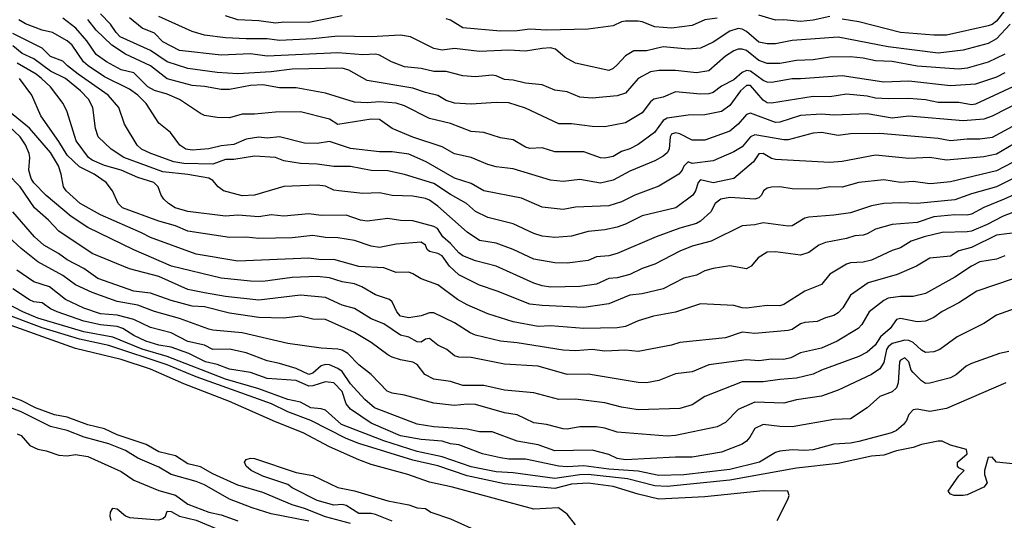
# Model space of a CAD drawing. Header units: metres. Extents: x -51132 to -49532, y -231222 to -229437.
# Tile 267 of 334: x -50533 to -50415, y -229599 to -229539. Entities that reach past the tile are written whole.
import ezdxf

# ---------------------------------------------------------------- set-up
doc = ezdxf.new("R2010")
doc.units = ezdxf.units.M
doc.layers.add('CONTOUR_INDEX', color=1, linetype='Continuous')
doc.layers.add('CONTOUR_INTER', color=3, linetype='Continuous')

msp = doc.modelspace()

# ---------------------------------------------------------------- linework, layer by layer
at = {"layer": 'CONTOUR_INDEX'}
for points, elevation in [([(-50415.08, -229545.58), (-50416.08, -229546.13), (-50418.58, -229546.94), (-50421.58, -229547.17), (-50426.58, -229546.59), (-50429.58, -229546.71), (-50434.58, -229545.95), (-50439.58, -229546.33), (-50440.58, -229546.31), (-50443.08, -229546.76), (-50443.58, -229546.72), (-50444.08, -229546.5), (-50445.58, -229545.41), (-50446.08, -229545.31), (-50446.58, -229545.56), (-50447.58, -229546.45), (-50449.08, -229547.2), (-50450.08, -229547.95), (-50450.58, -229548.1), (-50451.58, -229548.16), (-50454.58, -229547.87), (-50456.08, -229548.51), (-50457.18, -229548.76), (-50457.58, -229549.06), (-50458.58, -229550.39), (-50460.58, -229551.58), (-50463.08, -229552.05), (-50464.58, -229552.04), (-50467.08, -229551.69), (-50468.58, -229551.71), (-50472.58, -229549.85), (-50474.58, -229549.21), (-50476.08, -229549.15), (-50479.08, -229549.34), (-50481.08, -229549.25), (-50482.08, -229548.91), (-50483.08, -229548.32), (-50484.58, -229547.96), (-50486.08, -229547.42), (-50491.58, -229546.52), (-50493.78, -229545.26), (-50494.58, -229545.05), (-50500.58, -229545.16), (-50503.08, -229545.47), (-50507.08, -229545.71), (-50509.58, -229545.55), (-50513.08, -229545.06), (-50515.58, -229544.27), (-50517.58, -229542.9), (-50521.19, -229541.26), (-50521.69, -229540.76), (-50522.35, -229539.76), (-50523.58, -229538.52)], 30), ([(-50412.08, -229555.25), (-50416.08, -229557.36), (-50421.58, -229558.65), (-50423.58, -229558.87), (-50424.08, -229558.91), (-50426.08, -229558.62), (-50427.58, -229558.73), (-50429.58, -229558.44), (-50432.58, -229558.75), (-50434.58, -229559.32), (-50436.08, -229559.25), (-50437.58, -229559.56), (-50440.58, -229559.5), (-50442.08, -229559.25), (-50443.08, -229559.3), (-50443.58, -229559.41), (-50444.02, -229559.76), (-50444.25, -229560.26), (-50444.58, -229560.57), (-50445.08, -229560.75), (-50448.08, -229560.54), (-50449.14, -229560.76), (-50449.81, -229561.26), (-50450.34, -229562.26), (-50451.58, -229563.39), (-50452.08, -229563.65), (-50454.08, -229564.2), (-50456.91, -229565.26), (-50461.58, -229567.27), (-50462.58, -229567.52), (-50464.08, -229567.65), (-50465.08, -229568.08), (-50467.58, -229568.4), (-50469.08, -229568.38), (-50471.58, -229567.93), (-50474.07, -229566.76), (-50476.08, -229566.02), (-50478.08, -229565.7), (-50479.58, -229564.69), (-50483.08, -229561.59), (-50484.08, -229560.87), (-50484.58, -229560.66), (-50486.08, -229560.38), (-50488.58, -229560.32), (-50490.08, -229559.99), (-50492.08, -229560.08), (-50494.98, -229559.76), (-50495.58, -229559.65), (-50496.58, -229559.2), (-50497.58, -229559.05), (-50501.58, -229559.23), (-50505.08, -229560.28), (-50506.58, -229560.34), (-50508.8, -229559.76), (-50509.44, -229559.26), (-50510.08, -229558.52), (-50510.58, -229558.21), (-50513.08, -229557.78), (-50516.08, -229557.46), (-50520.78, -229555.76), (-50522.28, -229554.76), (-50523.84, -229553.26), (-50524.18, -229552.26), (-50524.48, -229549.76), (-50525.02, -229548.76), (-50525.97, -229547.76), (-50527.78, -229546.26), (-50529.58, -229545.38), (-50531.58, -229543.93), (-50532.97, -229543.26), (-50534.08, -229542.37)], 25), ([(-50415.08, -229567.52), (-50416.08, -229567.92), (-50418.08, -229568.26), (-50419.08, -229568.79), (-50421.08, -229570.11), (-50424.58, -229572.05), (-50426.08, -229572.4), (-50427.58, -229572.39), (-50429.08, -229572.62), (-50429.58, -229572.87), (-50431.35, -229574.26), (-50432.23, -229575.76), (-50432.69, -229576.26), (-50435.18, -229577.76), (-50437.08, -229578.61), (-50439.58, -229579.15), (-50440.77, -229579.76), (-50441.58, -229579.95), (-50443.08, -229579.94), (-50444.58, -229580.12), (-50446.08, -229580.02), (-50450.58, -229580.59), (-50452.58, -229581.43), (-50454.58, -229581.7), (-50456.58, -229582.47), (-50458.08, -229582.74), (-50459.08, -229582.7), (-50465.08, -229581.74), (-50467.58, -229581.77), (-50471.08, -229580.76), (-50475.08, -229580.52), (-50479.08, -229579.74), (-50480.58, -229579.7), (-50481.08, -229579.52), (-50482.02, -229578.76), (-50483.08, -229578.26), (-50484.08, -229577.45), (-50484.58, -229577.53), (-50485.08, -229577.88), (-50485.58, -229577.86), (-50486.58, -229577.28), (-50487.58, -229577.04), (-50489.58, -229575.69), (-50491.08, -229575.09), (-50493.08, -229573.83), (-50494.58, -229573.43), (-50496.58, -229572.51), (-50499.58, -229572.26), (-50504.58, -229572.86), (-50508.58, -229572.41), (-50511.08, -229571.98), (-50513.08, -229571.56), (-50516.58, -229570.02), (-50520.08, -229569.08), (-50524.58, -229567.24), (-50528.58, -229564.57), (-50529.81, -229563.26), (-50531.49, -229561.76), (-50533.22, -229559.26), (-50534.68, -229557.76)], 20), ([(-50412.58, -229592.61), (-50416.08, -229592.27), (-50416.58, -229591.67), (-50417.08, -229591.73), (-50417.53, -229593.26), (-50417.52, -229593.76), (-50417.21, -229594.76), (-50417.6, -229595.26), (-50419.58, -229596.17), (-50420.08, -229596.28), (-50421.15, -229596.26), (-50421.58, -229596.12), (-50421.87, -229595.76), (-50420.58, -229593.89), (-50419.95, -229593.26), (-50420.58, -229592.95), (-50420.74, -229592.76), (-50420.77, -229592.26), (-50419.61, -229591.26), (-50419.67, -229590.76), (-50421.58, -229590.23), (-50422.58, -229589.77), (-50423.08, -229589.76), (-50425.08, -229590.15), (-50426.08, -229590.5), (-50428.08, -229590.91), (-50429.58, -229591.44), (-50431.08, -229591.56), (-50435.08, -229592.41), (-50440.08, -229592.98), (-50448.08, -229594.41), (-50455.58, -229595.17), (-50457.08, -229595.11), (-50460.33, -229594.26), (-50465.08, -229593.75), (-50466.08, -229593.77), (-50469.08, -229594.23), (-50474.08, -229593.56), (-50476.08, -229593.44), (-50479.08, -229592.82), (-50482.58, -229591.63), (-50485.58, -229591), (-50489.58, -229589.73), (-50494.65, -229587.76), (-50496.58, -229586.05), (-50497.08, -229585.87), (-50498.35, -229585.76), (-50499.58, -229585.06), (-50501.08, -229584.77), (-50504.58, -229583.48), (-50508.58, -229582.31), (-50515.58, -229579.61), (-50518.58, -229578.73), (-50522.08, -229577.27), (-50525.58, -229576.65), (-50531.08, -229575.01), (-50532.87, -229574.26), (-50534.79, -229573.26)], 15)]:
    msp.add_lwpolyline(points, dxfattribs=dict(at, elevation=elevation))
at = {"layer": 'CONTOUR_INTER'}
for points, elevation in [([(-50413.08, -229535.48), (-50416.08, -229539.39), (-50416.58, -229539.79), (-50417.08, -229539.97), (-50422.08, -229541.09), (-50423.58, -229541.08), (-50427.58, -229540.76), (-50432.58, -229539.5), (-50434.58, -229539.18)], 33), ([(-50411.8, -229550.76), (-50416.58, -229553.33), (-50418.08, -229553.55), (-50419.58, -229553.53), (-50421.58, -229553.73), (-50423.08, -229553.47), (-50430.08, -229552.88), (-50433.58, -229552.92), (-50435.08, -229553.11), (-50437.08, -229552.73), (-50438.08, -229552.84), (-50441.08, -229553.63), (-50441.58, -229553.64), (-50445.08, -229553.01), (-50445.58, -229553.28), (-50446.58, -229554.45), (-50447.58, -229555.07), (-50450.08, -229556.14), (-50452.58, -229556.47), (-50453.08, -229556.28), (-50453.58, -229556.77), (-50453.78, -229557.26), (-50454.19, -229557.76), (-50456.58, -229559.19), (-50459.48, -229560.26), (-50461.08, -229561.08), (-50462.58, -229561.53), (-50466.58, -229561.69), (-50468.08, -229561.98), (-50470.58, -229561.7), (-50473.08, -229560.63), (-50477.58, -229559.76), (-50479.08, -229558.87), (-50481.08, -229558.21), (-50484.48, -229556.26), (-50486.58, -229555.36), (-50488.58, -229555.06), (-50490.08, -229555.08), (-50493.58, -229554.68), (-50496.08, -229553.81), (-50497.58, -229554.08), (-50499.08, -229554.03), (-50502.08, -229553.28), (-50503.58, -229553.43), (-50504.58, -229553.29), (-50506.08, -229553.53), (-50507.58, -229554.17), (-50509.08, -229554.36), (-50510.58, -229554.71), (-50512.58, -229554.86), (-50513.32, -229554.76), (-50514.04, -229554.26), (-50515.17, -229552.76), (-50516.58, -229551.63), (-50518.08, -229549.27), (-50519.07, -229548.26), (-50520.08, -229547.57), (-50523.08, -229546.08), (-50525.03, -229544.76), (-50525.6, -229544.26), (-50526.97, -229542.26), (-50527.58, -229541.77), (-50529.33, -229540.76), (-50530.58, -229540.48), (-50532.58, -229539.72), (-50533.38, -229539.26)], 27), ([(-50413.08, -229548.99), (-50416.58, -229550.81), (-50417.58, -229551.14), (-50420.08, -229551.37), (-50426.58, -229550.78), (-50428.58, -229551.03), (-50431.58, -229550.51), (-50435.58, -229550.69), (-50437.08, -229550.56), (-50439.58, -229550.72), (-50442.08, -229551.52), (-50442.58, -229551.56), (-50445.58, -229550.44), (-50446.08, -229550.59), (-50447.08, -229551.74), (-50448.08, -229552.58), (-50451.08, -229553.65), (-50452.58, -229553.68), (-50454.08, -229552.92), (-50454.58, -229552.77), (-50455.08, -229552.93), (-50455.23, -229553.26), (-50455.34, -229554.76), (-50455.58, -229555.19), (-50456.08, -229555.59), (-50457.08, -229556.15), (-50460.08, -229557.37), (-50462.08, -229558.47), (-50463.58, -229558.84), (-50466.08, -229558.39), (-50468.08, -229558.61), (-50469.58, -229558.46), (-50474.08, -229557.11), (-50476.08, -229556.88), (-50477.08, -229556.59), (-50479.08, -229555.74), (-50481.08, -229555.32), (-50482.58, -229554.46), (-50486.08, -229553.32), (-50488.59, -229552.26), (-50490.08, -229551.19), (-50491.08, -229551.17), (-50495.08, -229551.77), (-50496.08, -229551.14), (-50499.58, -229550.28), (-50502.58, -229550.32), (-50505.08, -229550.57), (-50506.58, -229550.57), (-50508.08, -229550.99), (-50509.58, -229550.96), (-50511.08, -229550.7), (-50511.58, -229550.48), (-50514.08, -229548.78), (-50515.58, -229548.14), (-50517.08, -229547.72), (-50517.9, -229547.26), (-50519.58, -229545.59), (-50521.08, -229545.25), (-50522.85, -229544.26), (-50524.08, -229543.38), (-50525.22, -229541.76), (-50526.53, -229540.26), (-50528.08, -229539.04)], 28), ([(-50414.11, -229547.26), (-50418.58, -229549.36), (-50419.08, -229549.43), (-50420.58, -229549.15), (-50423.08, -229549.16), (-50424.58, -229548.85), (-50426.58, -229548.66), (-50429.08, -229548.72), (-50430.58, -229548.63), (-50431.58, -229548.4), (-50434.08, -229548.14), (-50436.08, -229548.46), (-50438.08, -229548.44), (-50443.08, -229549.24), (-50443.58, -229549.19), (-50444.08, -229548.88), (-50445.58, -229547.13), (-50446.08, -229547.12), (-50446.78, -229547.76), (-50448.08, -229549.52), (-50449.08, -229550.23), (-50451.08, -229550.62), (-50453.08, -229550.69), (-50455.58, -229551.05), (-50456.08, -229551.31), (-50457.12, -229552.76), (-50459.08, -229554.17), (-50460.08, -229554.7), (-50461.08, -229555.04), (-50462.08, -229555.61), (-50463.08, -229555.81), (-50463.58, -229555.79), (-50465.58, -229555.06), (-50469.08, -229555.07), (-50470.58, -229554.59), (-50472.08, -229554.66), (-50472.58, -229554.5), (-50474.08, -229553.64), (-50475.58, -229553.39), (-50477.56, -229552.76), (-50479.08, -229552.63), (-50481.58, -229551.68), (-50484.08, -229551.08), (-50487.08, -229549.54), (-50488.08, -229549.22), (-50490.08, -229549.09), (-50491.58, -229549.2), (-50493.08, -229549.11), (-50496.58, -229548.03), (-50500.08, -229547.41), (-50502.08, -229547.38), (-50504.08, -229547.04), (-50505.58, -229547.1), (-50508.08, -229547.6), (-50509.08, -229547.59), (-50511.08, -229547.23), (-50512.58, -229547.13), (-50515.58, -229546.33), (-50517.58, -229544.74), (-50520.58, -229543.36), (-50522.2, -229542.26), (-50524.08, -229540.47), (-50525.08, -229539.19)], 29), ([(-50415.08, -229543.34), (-50417.08, -229544.3), (-50419.58, -229545.05), (-50420.58, -229545.14), (-50425.58, -229544.78), (-50428.58, -229544.24), (-50430.58, -229544.17), (-50432.08, -229543.83), (-50433.58, -229543.69), (-50436.08, -229543.72), (-50438.08, -229544.03), (-50440.08, -229544.11), (-50442.08, -229544.46), (-50443.58, -229544.49), (-50444.58, -229544.11), (-50446.08, -229542.93), (-50446.58, -229542.76), (-50447.08, -229542.75), (-50447.58, -229542.95), (-50448.58, -229543.61), (-50450.58, -229545.37), (-50452.08, -229545.61), (-50454.58, -229545.33), (-50456.58, -229545.33), (-50457.58, -229545.48), (-50459.08, -229546.27), (-50460.58, -229548.02), (-50461.58, -229548.36), (-50464.58, -229548.62), (-50466.08, -229548.53), (-50467.58, -229547.88), (-50469.08, -229547.69), (-50470.58, -229547.04), (-50472.58, -229546.85), (-50474.08, -229546.49), (-50475.08, -229546.4), (-50476.08, -229545.96), (-50476.58, -229545.88), (-50478.58, -229546.06), (-50480.08, -229545.97), (-50482.08, -229545.45), (-50483.58, -229545.44), (-50485.08, -229545.09), (-50487.08, -229544.88), (-50488.66, -229544.26), (-50490.08, -229543.47), (-50490.58, -229543.37), (-50492.08, -229543.43), (-50495.08, -229543.21), (-50503.58, -229543.6), (-50505.58, -229543.33), (-50509.08, -229543.46), (-50514.08, -229542.91), (-50516.08, -229541.87), (-50517.08, -229540.83), (-50518.58, -229540.23), (-50520.08, -229538.99)], 31), ([(-50414.42, -229539.76), (-50416.08, -229541.51), (-50417.08, -229542.07), (-50420.08, -229542.87), (-50423.08, -229543.25), (-50429.08, -229542.47), (-50435.08, -229541.31), (-50440.58, -229541.72), (-50442.58, -229542.12), (-50443.58, -229542.13), (-50444.58, -229541.92), (-50446.08, -229540.63), (-50446.58, -229540.36), (-50447.08, -229540.3), (-50448.08, -229540.62), (-50450.08, -229541.93), (-50451.58, -229542.62), (-50453.08, -229542.76), (-50456.08, -229542.46), (-50458.08, -229542.95), (-50459.58, -229542.97), (-50460.58, -229543.54), (-50461.58, -229544.65), (-50462.08, -229545.09), (-50462.58, -229545.31), (-50466.58, -229544.43), (-50467.84, -229543.76), (-50468.98, -229542.76), (-50469.58, -229542.61), (-50470.58, -229542.66), (-50472.58, -229543), (-50474.58, -229542.86), (-50478.08, -229543.03), (-50481.08, -229542.67), (-50482.58, -229542.86), (-50483.58, -229542.67), (-50486.38, -229541.26), (-50487.58, -229541.09), (-50491.08, -229541.29), (-50495.08, -229541.19), (-50498.08, -229541.5), (-50502.08, -229541.72), (-50503.58, -229541.5), (-50506.08, -229541.53), (-50508.58, -229541.38), (-50511.08, -229541.09), (-50512.58, -229540.66), (-50516.58, -229538.83)], 32), ([(-50494.58, -229538.76), (-50498.58, -229539.57), (-50501.58, -229539.53), (-50502.58, -229539.63), (-50504.58, -229539.36), (-50507.08, -229539.23), (-50508.58, -229538.76)], 33), ([(-50449.58, -229539.04), (-50451.08, -229539.26), (-50452.58, -229539.94), (-50455.08, -229540.26), (-50457.08, -229540.1), (-50458.58, -229539.5), (-50459.08, -229539.42), (-50460.58, -229539.42), (-50461.08, -229539.49), (-50462.08, -229539.97), (-50465.08, -229540.36), (-50470.08, -229540.48), (-50472.08, -229540.36), (-50473.58, -229540.55), (-50475.58, -229540.6), (-50480.08, -229540.19), (-50481.58, -229539.3), (-50482.08, -229539.13)], 33), ([(-50436.08, -229538.85), (-50438.08, -229539.29), (-50439.58, -229539.45), (-50441.58, -229539.26), (-50442.58, -229539.29), (-50444.58, -229538.68)], 33), ([(-50413.35, -229553.76), (-50416.08, -229555.33), (-50417.58, -229555.67), (-50422.08, -229556.05), (-50424.08, -229555.73), (-50426.58, -229555.85), (-50430.58, -229555.45), (-50434.58, -229556.22), (-50436.08, -229556.36), (-50442.58, -229555.99), (-50443.08, -229555.86), (-50444.08, -229555.27), (-50444.58, -229555.31), (-50445.22, -229556.26), (-50447.58, -229558.25), (-50450.08, -229558.78), (-50451.58, -229558.42), (-50451.87, -229558.76), (-50452.17, -229559.76), (-50452.52, -229560.26), (-50454.56, -229561.76), (-50458.58, -229562.75), (-50460.58, -229563.75), (-50461.58, -229564.09), (-50463.08, -229564.42), (-50465.08, -229564.61), (-50467.08, -229565.19), (-50469.08, -229565.33), (-50470.58, -229565.16), (-50471.58, -229564.85), (-50474.08, -229563.71), (-50477.08, -229562.94), (-50478.58, -229562.22), (-50479.65, -229561.26), (-50481.58, -229560.2), (-50483.58, -229558.87), (-50487.08, -229557.79), (-50489.08, -229557.35), (-50491.08, -229557.31), (-50493.58, -229556.81), (-50495.58, -229556.81), (-50497.58, -229556.54), (-50499.58, -229556.45), (-50501.58, -229556.16), (-50502.58, -229555.73), (-50505.08, -229555.58), (-50507.58, -229555.97), (-50508.58, -229556), (-50510.08, -229556.53), (-50513.58, -229556.47), (-50514.75, -229556.26), (-50517.51, -229555.26), (-50518.63, -229554.76), (-50519.15, -229554.26), (-50520.7, -229551.76), (-50521.35, -229549.76), (-50522.63, -229548.26), (-50526.25, -229545.76), (-50527.54, -229544.76), (-50528.08, -229544.18), (-50529.58, -229543.65), (-50530.58, -229542.64), (-50534.08, -229540.87)], 26), ([(-50411.08, -229556.74), (-50416.08, -229559.26), (-50419.08, -229560.1), (-50421.08, -229560.81), (-50425.58, -229561.26), (-50427.58, -229561.18), (-50429.58, -229561.28), (-50431.08, -229561.55), (-50433.58, -229562.36), (-50435.58, -229562.66), (-50438.58, -229562.88), (-50439.08, -229563.03), (-50440.58, -229563.93), (-50441.08, -229563.99), (-50444.08, -229563.58), (-50445.08, -229563.81), (-50446.58, -229563.95), (-50450.32, -229565.76), (-50452.58, -229566.38), (-50454.08, -229566.98), (-50457.08, -229568.53), (-50458.58, -229569.05), (-50460.08, -229569.79), (-50461.58, -229570.17), (-50462.58, -229570.27), (-50464.08, -229570.92), (-50466.08, -229571.2), (-50469.58, -229571.3), (-50470.58, -229571.15), (-50471.58, -229570.82), (-50476.08, -229568.77), (-50478.58, -229568.15), (-50480.08, -229567.53), (-50480.58, -229567.17), (-50481.58, -229566.05), (-50482.5, -229565.26), (-50483.13, -229564.26), (-50483.58, -229564.01), (-50486.08, -229563.35), (-50487.58, -229563.29), (-50489.08, -229563.06), (-50491.58, -229563.39), (-50492.38, -229563.26), (-50494.08, -229562.64), (-50497.08, -229562.68), (-50498.58, -229562.48), (-50501.58, -229562.76), (-50503.08, -229562.63), (-50504.58, -229562.86), (-50507.08, -229562.65), (-50508.58, -229562.79), (-50513.08, -229562.2), (-50514.6, -229561.76), (-50515.42, -229561.26), (-50515.95, -229560.76), (-50516.27, -229560.26), (-50516.65, -229559.26), (-50517.18, -229558.76), (-50519.08, -229558.16), (-50521.08, -229557.25), (-50523.08, -229556.72), (-50524.58, -229556.07), (-50525.01, -229555.76), (-50526.48, -229553.76), (-50527.55, -229550.26), (-50528.04, -229549.26), (-50529.58, -229547.26), (-50530.65, -229546.26), (-50531.29, -229545.76), (-50533.58, -229544.43)], 24), ([(-50411.08, -229558.89), (-50415.17, -229560.76), (-50417.58, -229561.72), (-50419.08, -229562.53), (-50419.58, -229562.65), (-50421.08, -229562.63), (-50423.58, -229562.84), (-50425.58, -229563.52), (-50428.58, -229563.77), (-50430.58, -229564.32), (-50431.58, -229564.9), (-50432.08, -229565.04), (-50433.08, -229565.15), (-50434.08, -229565.46), (-50436.58, -229565.92), (-50437.41, -229566.26), (-50438.58, -229567.13), (-50439.58, -229567.45), (-50442.58, -229567.04), (-50443.58, -229567.1), (-50444.65, -229567.76), (-50445.49, -229568.76), (-50446.08, -229569.11), (-50448.08, -229568.74), (-50450.08, -229569.07), (-50451.08, -229569.33), (-50452.08, -229569.86), (-50453.58, -229570.21), (-50456.08, -229571.49), (-50458.58, -229572.09), (-50460.08, -229572.26), (-50462.58, -229573.29), (-50465.58, -229573.71), (-50470.58, -229573.49), (-50472.08, -229573.31), (-50475.99, -229571.76), (-50478.08, -229571.07), (-50480.58, -229569.82), (-50481.71, -229568.76), (-50482.58, -229567.53), (-50483.08, -229567.24), (-50484.08, -229567.01), (-50484.36, -229566.76), (-50484.58, -229566.26), (-50485.08, -229565.91), (-50488.08, -229566.12), (-50490.08, -229566.52), (-50491.08, -229566.38), (-50493.08, -229565.7), (-50495.08, -229565.37), (-50496.58, -229565.34), (-50498.08, -229565.11), (-50500.58, -229565.37), (-50504.58, -229565.44), (-50506.08, -229565.3), (-50508.08, -229565.33), (-50513.08, -229564.59), (-50514.58, -229563.94), (-50516.58, -229563.37), (-50520.94, -229561.76), (-50521.45, -229561.26), (-50522.11, -229559.76), (-50522.88, -229558.76), (-50524.34, -229557.76), (-50526.08, -229556.86), (-50527.58, -229555.46), (-50528.58, -229553.82), (-50530.74, -229550.76), (-50531.79, -229548.26), (-50533.3, -229546.26)], 23), ([(-50413.92, -229562.26), (-50415.26, -229562.76), (-50417.18, -229563.76), (-50419.08, -229564.56), (-50419.58, -229564.67), (-50422.58, -229564.73), (-50424.76, -229565.26), (-50426.32, -229565.76), (-50427.58, -229566.59), (-50428.58, -229566.9), (-50431.08, -229568.05), (-50432.08, -229568.3), (-50433.58, -229568.36), (-50434.08, -229568.54), (-50436.08, -229569.75), (-50437.08, -229570.96), (-50439.08, -229571.78), (-50441.58, -229573.37), (-50442.08, -229573.52), (-50443.58, -229573.47), (-50446.08, -229573.8), (-50446.58, -229573.78), (-50447.58, -229573.48), (-50451.58, -229573.29), (-50454.58, -229574.3), (-50457.22, -229574.76), (-50459.08, -229575.34), (-50460.58, -229576), (-50461.58, -229576.16), (-50465.58, -229576.23), (-50469.58, -229575.91), (-50471.08, -229575.99), (-50474.08, -229575.45), (-50477.08, -229574.5), (-50479.58, -229573.42), (-50480.73, -229572.76), (-50483.08, -229571.03), (-50485.08, -229570.28), (-50486.08, -229569.71), (-50486.58, -229569.5), (-50488.08, -229569.53), (-50489.58, -229568.96), (-50492.58, -229568.81), (-50495.58, -229567.99), (-50497.08, -229568.01), (-50498.58, -229567.82), (-50507.08, -229568.19), (-50512.08, -229567.32), (-50517.58, -229565.35), (-50518.64, -229564.76), (-50523.58, -229562.6), (-50526, -229561.26), (-50527.67, -229559.76), (-50528, -229559.26), (-50528.27, -229557.76), (-50528.6, -229556.76), (-50529.58, -229555.16), (-50532.08, -229552.21), (-50534.5, -229550.26)], 22), ([(-50413.58, -229564.73), (-50416.08, -229565.06), (-50419.08, -229566.52), (-50420.58, -229566.95), (-50421.58, -229567.56), (-50424.08, -229567.81), (-50425.67, -229568.76), (-50427.99, -229569.76), (-50431.49, -229570.76), (-50433.58, -229572.26), (-50434.53, -229573.76), (-50435.08, -229574.37), (-50435.58, -229574.7), (-50436.58, -229574.96), (-50437.58, -229575.41), (-50439.08, -229575.52), (-50439.58, -229575.69), (-50440.58, -229576.36), (-50441.08, -229576.49), (-50445.08, -229576.83), (-50446.58, -229576.67), (-50448.58, -229577.35), (-50454.08, -229577.92), (-50455.08, -229578.23), (-50459.08, -229578.99), (-50460.58, -229578.86), (-50463.08, -229578.97), (-50464.58, -229578.76), (-50466.58, -229578.93), (-50468.08, -229578.85), (-50473.58, -229577.96), (-50475.58, -229577.75), (-50478.58, -229577.03), (-50479.21, -229576.76), (-50481.08, -229575.57), (-50483.58, -229574.35), (-50484.08, -229574.35), (-50485.08, -229574.71), (-50486.58, -229574.97), (-50487.57, -229574.76), (-50488.02, -229574.26), (-50488.58, -229573.03), (-50488.89, -229572.76), (-50490.58, -229572.2), (-50492.2, -229571.26), (-50493.08, -229570.89), (-50494.58, -229570.67), (-50496.08, -229570.19), (-50497.58, -229570.01), (-50500.58, -229570.12), (-50504.08, -229570.61), (-50505.58, -229570.57), (-50509.08, -229570.2), (-50515.04, -229568.76), (-50519.58, -229566.82), (-50525.08, -229564.14), (-50527.08, -229562.81), (-50530.08, -229560.29), (-50531.58, -229558.77), (-50531.9, -229558.26), (-50532.16, -229557.26), (-50532.05, -229555.76), (-50532.14, -229555.26), (-50532.58, -229554.23), (-50533.19, -229553.26), (-50534.58, -229551.98)], 21), ([(-50414.08, -229570.3), (-50418.42, -229571.76), (-50420.58, -229573.18), (-50422.58, -229574.22), (-50423.58, -229574.94), (-50424.58, -229575.37), (-50425.58, -229575.43), (-50427.58, -229575.04), (-50428.08, -229575.17), (-50428.84, -229576.26), (-50429.98, -229577.26), (-50430.64, -229578.26), (-50431.58, -229579.08), (-50432.58, -229579.61), (-50437.08, -229581.25), (-50438.08, -229581.74), (-50440.08, -229582.21), (-50442.08, -229582.34), (-50444.08, -229582.64), (-50446.58, -229582.64), (-50451.08, -229584.41), (-50452.58, -229585.38), (-50454.08, -229585.84), (-50459.08, -229586), (-50461.08, -229585.66), (-50463.08, -229585.14), (-50466.58, -229584.73), (-50468.58, -229584.76), (-50471.58, -229583.94), (-50475.08, -229583.63), (-50477.58, -229583.08), (-50480.08, -229583.09), (-50481.58, -229582.58), (-50483.58, -229582.33), (-50484.64, -229581.76), (-50485.58, -229580.57), (-50486.08, -229580.3), (-50487.58, -229580.02), (-50488.58, -229579.67), (-50489.08, -229579.42), (-50491.08, -229577.93), (-50493.08, -229576.71), (-50496.58, -229575.18), (-50498.08, -229575.14), (-50499.58, -229574.77), (-50501.58, -229575), (-50504.58, -229574.92), (-50508.08, -229574.4), (-50511.08, -229573.63), (-50512.58, -229573.55), (-50515.08, -229572.87), (-50517.58, -229572.02), (-50519.58, -229571.78), (-50523.89, -229570.26), (-50525.58, -229569.07), (-50527.58, -229568), (-50528.6, -229567.26), (-50530.35, -229566.26), (-50531.48, -229565.26), (-50534.07, -229562.26)], 19), ([(-50412.58, -229573.42), (-50416.08, -229574.64), (-50417.58, -229575.63), (-50420.79, -229577.26), (-50422.88, -229578.76), (-50423.58, -229579.03), (-50424.58, -229579.11), (-50425.08, -229578.86), (-50426.08, -229577.93), (-50426.58, -229577.67), (-50427.08, -229577.64), (-50428.58, -229578.05), (-50429.08, -229578.43), (-50429.26, -229578.76), (-50429.58, -229580.34), (-50430.08, -229581.1), (-50431.08, -229581.78), (-50435.08, -229583.65), (-50437.08, -229584.34), (-50440.08, -229584.78), (-50441.58, -229585.19), (-50445.08, -229585.09), (-50447.08, -229585.95), (-50448.58, -229587.53), (-50449.58, -229588.04), (-50454.58, -229589.09), (-50455.58, -229589.15), (-50461.58, -229588.67), (-50463.08, -229588.18), (-50464.08, -229588.03), (-50466.08, -229588.04), (-50467.58, -229588.31), (-50468.08, -229588.28), (-50470.08, -229587.77), (-50471.58, -229587.56), (-50473.58, -229586.6), (-50475.08, -229586.37), (-50478.58, -229585.35), (-50479.58, -229585.31), (-50481.08, -229585.49), (-50483.58, -229585.19), (-50487.08, -229584.23), (-50488.58, -229584.01), (-50489.16, -229583.76), (-50491.08, -229581.76), (-50492.58, -229580.6), (-50493.89, -229579.26), (-50494.58, -229578.86), (-50495.08, -229578.71), (-50497.08, -229578.62), (-50501.08, -229578.04), (-50506.58, -229576.77), (-50510.08, -229576.46), (-50510.58, -229576.32), (-50514.08, -229575.04), (-50517.08, -229574.21), (-50519.08, -229573.45), (-50521.58, -229573.02), (-50524.58, -229571.94), (-50526.58, -229571), (-50528.08, -229569.91), (-50531.08, -229568.26), (-50533.08, -229566.66), (-50536.08, -229563.93)], 18), ([(-50414.58, -229579.01), (-50415.7, -229579.26), (-50419.08, -229580.45), (-50419.71, -229580.76), (-50420.87, -229581.76), (-50421.58, -229582.16), (-50424.08, -229582.81), (-50424.58, -229582.83), (-50425.08, -229582.53), (-50426.08, -229581.53), (-50426.31, -229581.26), (-50426.58, -229580.26), (-50427.08, -229579.76), (-50427.58, -229580.03), (-50427.7, -229580.26), (-50427.86, -229582.76), (-50428.08, -229583.37), (-50428.58, -229583.84), (-50430.08, -229584.41), (-50431.6, -229585.76), (-50433.58, -229587.07), (-50435.58, -229587.17), (-50440.58, -229588.03), (-50442.08, -229588.01), (-50444.08, -229587.74), (-50445.08, -229588.25), (-50445.65, -229589.26), (-50446.05, -229589.76), (-50446.58, -229590.12), (-50449.08, -229591.08), (-50452.58, -229591.69), (-50454.58, -229591.66), (-50460.58, -229592), (-50461.58, -229591.85), (-50462.58, -229591.36), (-50464.58, -229590.82), (-50469.08, -229590.93), (-50471.08, -229590.19), (-50473.58, -229589.76), (-50476.58, -229588.65), (-50478.08, -229588.63), (-50479.58, -229588.31), (-50483.58, -229588.03), (-50485.58, -229587.7), (-50490.71, -229585.76), (-50491.86, -229584.76), (-50493.58, -229582.88), (-50494.58, -229581.41), (-50495.08, -229581.04), (-50496.08, -229580.62), (-50496.58, -229580.55), (-50497.08, -229580.72), (-50498.08, -229581.6), (-50498.58, -229581.77), (-50500.08, -229581.05), (-50502.08, -229580.45), (-50503.58, -229580.14), (-50506.08, -229579.17), (-50508.08, -229578.74), (-50510.08, -229578.75), (-50511.08, -229578.24), (-50513.08, -229577.79), (-50515.08, -229576.75), (-50517.58, -229576.11), (-50519.58, -229575.15), (-50521.58, -229574.64), (-50523.58, -229574.5), (-50525.58, -229573.8), (-50527.75, -229572.76), (-50529.67, -229571.26), (-50531.58, -229570.65), (-50533.62, -229569.26)], 17), ([(-50414.94, -229582.76), (-50422.08, -229585.83), (-50424.08, -229586.21), (-50425.58, -229585.9), (-50426.08, -229586.01), (-50426.58, -229586.54), (-50426.86, -229587.26), (-50427.25, -229587.76), (-50428.08, -229588.46), (-50428.67, -229588.76), (-50432.58, -229589.78), (-50433.58, -229589.99), (-50435.58, -229590.1), (-50438.08, -229590.79), (-50439.08, -229590.88), (-50440.58, -229590.79), (-50442.08, -229590.96), (-50442.58, -229591.1), (-50444.52, -229592.26), (-50448.08, -229593.14), (-50453.58, -229593.77), (-50456.58, -229593.85), (-50459.08, -229593.36), (-50462.58, -229593.11), (-50465.58, -229592.71), (-50467.58, -229592.82), (-50468.58, -229592.74), (-50472.58, -229591.91), (-50474.58, -229591.91), (-50475.58, -229591.76), (-50477.74, -229591.26), (-50480.58, -229590.19), (-50481.58, -229590.08), (-50482.58, -229589.77), (-50485.08, -229589.57), (-50487.58, -229589.1), (-50491.08, -229587.58), (-50493.58, -229585.92), (-50494.11, -229585.26), (-50494.58, -229583.79), (-50495.58, -229582.74), (-50496.58, -229582.63), (-50498.08, -229583.12), (-50498.58, -229583.14), (-50500.08, -229582.46), (-50503.58, -229582.22), (-50505.58, -229581.52), (-50508.08, -229581.14), (-50509.58, -229580.57), (-50510.96, -229580.26), (-50512.98, -229579.26), (-50515.08, -229578.48), (-50516.58, -229578.24), (-50518.13, -229577.76), (-50519.58, -229577.07), (-50520.87, -229576.26), (-50521.58, -229575.99), (-50523.58, -229575.79), (-50525.58, -229575.36), (-50528.76, -229574.26), (-50529.58, -229573.89), (-50530.58, -229573.16), (-50531.58, -229573.06), (-50532.08, -229572.81), (-50534.08, -229571.5)], 16), ([(-50442.38, -229599.26), (-50441.1, -229596.76), (-50440.95, -229596.26), (-50441.1, -229595.76), (-50444.08, -229595.72), (-50451.08, -229596.41), (-50456.58, -229596.7), (-50459.08, -229596.12), (-50462.08, -229595.18), (-50465.08, -229594.79), (-50467.08, -229594.9), (-50469.08, -229595.42), (-50475.08, -229594.86), (-50479.58, -229593.9), (-50483.08, -229592.72), (-50486.08, -229592.03), (-50492.58, -229590.05), (-50494.08, -229589.43), (-50498.32, -229587.26), (-50501.08, -229586.22), (-50503.07, -229585.26), (-50512.08, -229582.04), (-50515.58, -229580.59), (-50522.58, -229578.28), (-50526.08, -229577.53), (-50530.58, -229576.18), (-50535.58, -229574.27)], 14), ([(-50466.58, -229599.77), (-50467.58, -229598.49), (-50468.63, -229597.76), (-50471.58, -229597.89), (-50481.35, -229595.26), (-50484.08, -229594.65), (-50486.69, -229593.76), (-50491.08, -229592.55), (-50492.58, -229591.99), (-50496.08, -229590.44), (-50499.25, -229588.76), (-50502.58, -229587.44), (-50508.08, -229585), (-50513.58, -229582.89), (-50517.58, -229581.11), (-50521.08, -229579.98), (-50526.58, -229578.63), (-50536.58, -229575.1)], 13), ([(-50493.58, -229599.63), (-50496.58, -229598.82), (-50499.08, -229597.82), (-50500.58, -229597.37), (-50504.08, -229595.91), (-50507.08, -229595.02), (-50510.08, -229593.67), (-50511.58, -229592.84), (-50513.08, -229592.45), (-50514.58, -229591.51), (-50516.58, -229591.03), (-50518.08, -229590.15), (-50521.58, -229588.98), (-50523.08, -229588.29), (-50525.08, -229587.81), (-50527.58, -229586.87), (-50529.08, -229586.61), (-50531.38, -229585.76), (-50533.08, -229584.88), (-50537.08, -229583.43)], 12), ([(-50498.58, -229599.34), (-50503.08, -229598.45), (-50505.36, -229597.76), (-50508.08, -229596.7), (-50511.08, -229594.99), (-50512.08, -229594.58), (-50515.08, -229593.76), (-50516.58, -229592.88), (-50519.08, -229591.79), (-50520.58, -229590.87), (-50522.58, -229590.07), (-50525.52, -229589.26), (-50527.58, -229588.46), (-50529.58, -229588), (-50533.08, -229586.23), (-50536.58, -229584.9)], 11), ([(-50533.58, -229588.88), (-50533.08, -229589.08), (-50532.03, -229590.26), (-50531.08, -229590.73), (-50530.08, -229590.9), (-50528.58, -229591.42), (-50527.58, -229591.5), (-50526.58, -229591.34), (-50525.08, -229591.61), (-50521.08, -229593.37), (-50519.58, -229594.43), (-50516.58, -229595.68), (-50514.58, -229596.21), (-50513.08, -229597.32), (-50510.58, -229598.27), (-50509.08, -229598.57), (-50507.08, -229599.32)], 11), ([(-50506.31, -229592.26), (-50506.08, -229591.97), (-50505.58, -229591.79), (-50505.08, -229591.83), (-50500.08, -229593.51), (-50498.08, -229593.86), (-50495.08, -229595.3), (-50493.08, -229595.72), (-50489.08, -229596.9), (-50486.58, -229597.39), (-50485.58, -229597.76), (-50484.58, -229597.82), (-50483.94, -229598.26), (-50481.58, -229599.05), (-50479.08, -229600.19)], 13), ([(-50488.58, -229599.36), (-50490.58, -229598.56), (-50491.08, -229598.42), (-50492.58, -229598.42), (-50494.08, -229597.48), (-50494.58, -229597.34), (-50495.58, -229597.44), (-50497.58, -229596.86), (-50500.58, -229595.34), (-50501.08, -229594.96), (-50504.08, -229593.95), (-50505.51, -229593.26), (-50506.09, -229592.76), (-50506.31, -229592.26)], 13), ([(-50522.27, -229599.26), (-50522.42, -229598.76), (-50522.37, -229598.26), (-50522.08, -229597.78), (-50521.58, -229597.87), (-50520.58, -229598.71), (-50520.08, -229598.91), (-50516.58, -229599.19), (-50516.08, -229599.04), (-50515.75, -229598.76), (-50515.58, -229598.14), (-50515.08, -229598.19), (-50514.08, -229598.76), (-50512.08, -229599.22), (-50509.61, -229600.26)], 12)]:
    msp.add_lwpolyline(points, dxfattribs=dict(at, elevation=elevation))

doc.saveas('drawing.dxf')
